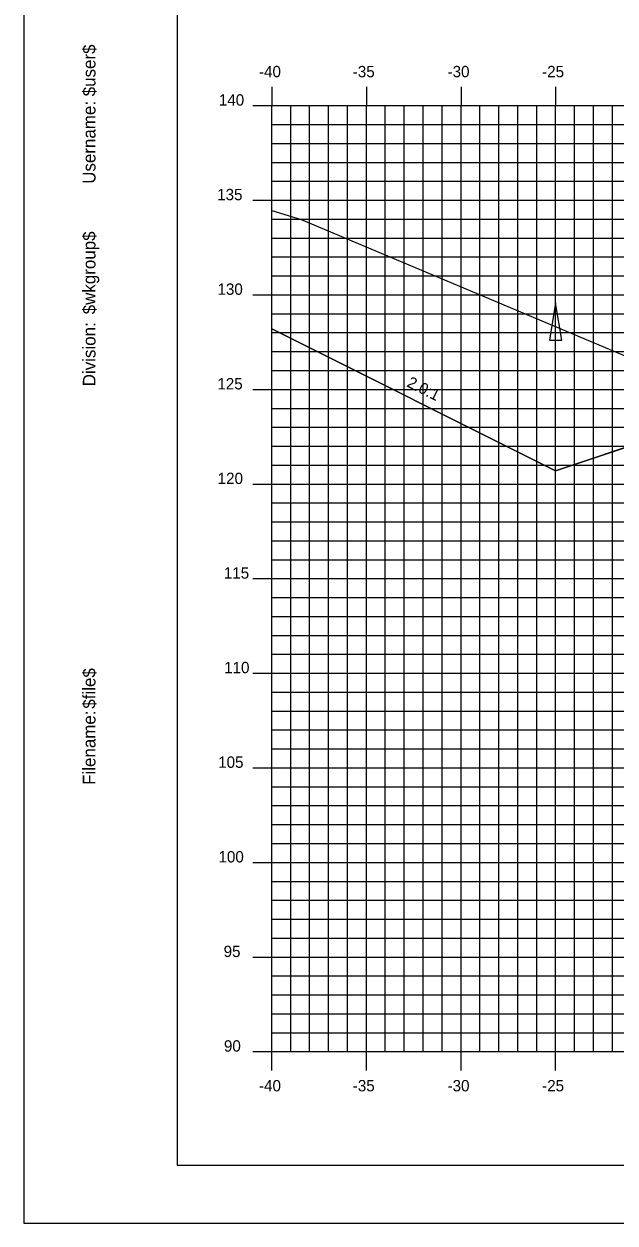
# Model space of a CAD drawing. Extents: x 850598 to 870284, y 366541 to 366651.
# Drawn here: x 868338.3 to 868369.6, y 366541.2 to 366604.5 of the extents above; entities that cross this region are included whole.
import ezdxf

# ---------------------------------------------------------------- set-up
doc = ezdxf.new("R2010")
doc.units = 0
for name, color, linetype in [('ANNOTATION', 7, 'Continuous'), ('BORDER', 7, 'Continuous'), ('D_Drainage_Ditch_Line', 7, 'Continuous'), ('D_Roadway_Centerline', 7, 'Continuous'), ('D_Roadway_SlopeLines', 7, 'Continuous'), ('H_V ANNOTATION', 7, 'Continuous'), ('MAJOR', 7, 'Continuous'), ('MINOR', 7, 'Continuous'), ('PLOT BOUNDARY', 7, 'Continuous'), ('S_Roadway_Centerline', 7, 'Continuous')]:
    doc.layers.add(name, color=color, linetype=linetype)

msp = doc.modelspace()

# ---------------------------------------------------------------- linework, layer by layer
at = {"layer": 'BORDER'}
for p, q in [((868346.421, 366649.225), (868346.421, 366544.225)), ((868346.421, 366544.225), (868506.421, 366544.225))]:
    msp.add_line(p, q, dxfattribs=at)
at = {"layer": 'D_Drainage_Ditch_Line'}
msp.add_line((868366.421, 366582.242), (868366.421, 366588.485), dxfattribs=at)
msp.add_lwpolyline([(868366.093, 366587.829), (868366.749, 366587.829), (868366.421, 366589.798)], close=True, dxfattribs=at)
at = {"layer": 'D_Roadway_Centerline'}
msp.add_lwpolyline([(868351.421, 366588.43), (868366.421, 366580.93), (868369.695, 366582.021), (868376.421, 366584.263), (868380.421, 366584.343), (868391.421, 366583.683), (868402.421, 366583.023), (868406.421, 366582.783), (868408.421, 366582.663), (868415.738, 366580.224), (868455.362, 366568.225), (868465.314, 366565.212), (868475.176, 366562.225), (868479.176, 366562.225)], dxfattribs=at)
at = {"layer": 'D_Roadway_SlopeLines'}
for points in [[(868366.421, 366580.93), (868351.421, 366588.43)], [(868380.421, 366584.343), (868376.421, 366584.263), (868366.421, 366580.93)]]:
    msp.add_lwpolyline(points, dxfattribs=at)
at = {"layer": 'MAJOR'}
for p, q in [((868351.421, 366601.227), (868351.421, 366600.225)), ((868351.421, 366601.227), (868351.421, 366600.225)), ((868356.421, 366601.227), (868356.421, 366600.225)), ((868356.421, 366601.227), (868356.421, 366600.225)), ((868361.421, 366601.227), (868361.421, 366600.225)), ((868361.421, 366601.227), (868361.421, 366600.225)), ((868366.421, 366601.227), (868366.421, 366600.225)), ((868366.421, 366601.227), (868366.421, 366600.225)), ((868350.419, 366600.225), (868351.421, 366600.225)), ((868350.419, 366600.225), (868351.421, 366600.225)), ((868351.421, 366600.225), (868491.421, 366600.225)), ((868351.421, 366550.225), (868351.421, 366600.225)), ((868351.421, 366550.225), (868351.421, 366600.225)), ((868351.421, 366600.225), (868491.421, 366600.225)), ((868351.421, 366600.225), (868491.421, 366600.225)), ((868351.421, 366550.225), (868351.421, 366600.225)), ((868351.421, 366550.225), (868351.421, 366600.225)), ((868351.421, 366600.225), (868491.421, 366600.225)), ((868356.421, 366550.225), (868356.421, 366600.225)), ((868356.421, 366550.225), (868356.421, 366600.225)), ((868361.421, 366550.225), (868361.421, 366600.225)), ((868361.421, 366550.225), (868361.421, 366600.225)), ((868366.421, 366550.225), (868366.421, 366600.225)), ((868366.421, 366550.225), (868366.421, 366600.225)), ((868350.419, 366595.225), (868351.421, 366595.225)), ((868350.419, 366595.225), (868351.421, 366595.225)), ((868351.421, 366595.225), (868491.421, 366595.225)), ((868351.421, 366595.225), (868491.421, 366595.225)), ((868350.419, 366590.225), (868351.421, 366590.225)), ((868350.419, 366590.225), (868351.421, 366590.225)), ((868351.421, 366590.225), (868491.421, 366590.225)), ((868351.421, 366590.225), (868491.421, 366590.225)), ((868350.419, 366585.225), (868351.421, 366585.225)), ((868350.419, 366585.225), (868351.421, 366585.225)), ((868351.421, 366585.225), (868491.421, 366585.225)), ((868351.421, 366585.225), (868491.421, 366585.225)), ((868350.419, 366580.225), (868351.421, 366580.225)), ((868350.419, 366580.225), (868351.421, 366580.225)), ((868351.421, 366580.225), (868491.421, 366580.225)), ((868351.421, 366580.225), (868491.421, 366580.225)), ((868350.419, 366575.225), (868351.421, 366575.225)), ((868350.419, 366575.225), (868351.421, 366575.225)), ((868351.421, 366575.225), (868491.421, 366575.225)), ((868351.421, 366575.225), (868491.421, 366575.225)), ((868350.419, 366570.225), (868351.421, 366570.225)), ((868350.419, 366570.225), (868351.421, 366570.225)), ((868351.421, 366570.225), (868491.421, 366570.225)), ((868351.421, 366570.225), (868491.421, 366570.225)), ((868350.419, 366565.225), (868351.421, 366565.225)), ((868350.419, 366565.225), (868351.421, 366565.225)), ((868351.421, 366565.225), (868491.421, 366565.225)), ((868351.421, 366565.225), (868491.421, 366565.225)), ((868350.419, 366560.225), (868351.421, 366560.225)), ((868350.419, 366560.225), (868351.421, 366560.225)), ((868351.421, 366560.225), (868491.421, 366560.225)), ((868351.421, 366560.225), (868491.421, 366560.225)), ((868350.419, 366555.225), (868351.421, 366555.225)), ((868350.419, 366555.225), (868351.421, 366555.225)), ((868351.421, 366555.225), (868491.421, 366555.225)), ((868351.421, 366555.225), (868491.421, 366555.225)), ((868350.419, 366550.225), (868351.421, 366550.225)), ((868350.419, 366550.225), (868351.421, 366550.225)), ((868351.421, 366550.225), (868491.421, 366550.225)), ((868351.421, 366550.225), (868491.421, 366550.225)), ((868351.421, 366549.223), (868351.421, 366550.225)), ((868351.421, 366550.225), (868491.421, 366550.225)), ((868351.421, 366550.225), (868491.421, 366550.225)), ((868351.421, 366549.223), (868351.421, 366550.225)), ((868356.421, 366549.223), (868356.421, 366550.225)), ((868356.421, 366549.223), (868356.421, 366550.225)), ((868361.421, 366549.223), (868361.421, 366550.225)), ((868361.421, 366549.223), (868361.421, 366550.225)), ((868366.421, 366549.223), (868366.421, 366550.225)), ((868366.421, 366549.223), (868366.421, 366550.225))]:
    msp.add_line(p, q, dxfattribs=at)
at = {"layer": 'MINOR'}
for p, q in [((868352.421, 366550.225), (868352.421, 366600.225)), ((868352.421, 366550.225), (868352.421, 366600.225)), ((868353.421, 366550.225), (868353.421, 366600.225)), ((868353.421, 366550.225), (868353.421, 366600.225)), ((868354.421, 366550.225), (868354.421, 366600.225)), ((868354.421, 366550.225), (868354.421, 366600.225)), ((868355.421, 366550.225), (868355.421, 366600.225)), ((868355.421, 366550.225), (868355.421, 366600.225)), ((868357.421, 366550.225), (868357.421, 366600.225)), ((868357.421, 366550.225), (868357.421, 366600.225)), ((868358.421, 366550.225), (868358.421, 366600.225)), ((868358.421, 366550.225), (868358.421, 366600.225)), ((868359.421, 366550.225), (868359.421, 366600.225)), ((868359.421, 366550.225), (868359.421, 366600.225)), ((868360.421, 366550.225), (868360.421, 366600.225)), ((868360.421, 366550.225), (868360.421, 366600.225)), ((868362.421, 366550.225), (868362.421, 366600.225)), ((868362.421, 366550.225), (868362.421, 366600.225)), ((868363.421, 366550.225), (868363.421, 366600.225)), ((868363.421, 366550.225), (868363.421, 366600.225)), ((868364.421, 366550.225), (868364.421, 366600.225)), ((868364.421, 366550.225), (868364.421, 366600.225)), ((868365.421, 366550.225), (868365.421, 366600.225)), ((868365.421, 366550.225), (868365.421, 366600.225)), ((868367.421, 366550.225), (868367.421, 366600.225)), ((868367.421, 366550.225), (868367.421, 366600.225)), ((868368.421, 366550.225), (868368.421, 366600.225)), ((868368.421, 366550.225), (868368.421, 366600.225)), ((868369.421, 366550.225), (868369.421, 366600.225)), ((868369.421, 366550.225), (868369.421, 366600.225)), ((868351.421, 366599.225), (868491.421, 366599.225)), ((868351.421, 366599.225), (868352.423, 366599.225)), ((868351.421, 366599.225), (868491.421, 366599.225)), ((868351.421, 366599.225), (868352.423, 366599.225)), ((868351.421, 366598.225), (868491.421, 366598.225)), ((868351.421, 366598.225), (868352.423, 366598.225)), ((868351.421, 366598.225), (868491.421, 366598.225)), ((868351.421, 366598.225), (868352.423, 366598.225)), ((868351.421, 366597.225), (868491.421, 366597.225)), ((868351.421, 366597.225), (868352.423, 366597.225)), ((868351.421, 366597.225), (868491.421, 366597.225)), ((868351.421, 366597.225), (868352.423, 366597.225)), ((868351.421, 366596.225), (868491.421, 366596.225)), ((868351.421, 366596.225), (868352.423, 366596.225)), ((868351.421, 366596.225), (868491.421, 366596.225)), ((868351.421, 366596.225), (868352.423, 366596.225)), ((868351.421, 366594.225), (868491.421, 366594.225)), ((868351.421, 366594.225), (868352.423, 366594.225)), ((868351.421, 366594.225), (868491.421, 366594.225)), ((868351.421, 366594.225), (868352.423, 366594.225)), ((868351.421, 366593.225), (868491.421, 366593.225)), ((868351.421, 366593.225), (868352.423, 366593.225)), ((868351.421, 366593.225), (868491.421, 366593.225)), ((868351.421, 366593.225), (868352.423, 366593.225)), ((868351.421, 366592.225), (868491.421, 366592.225)), ((868351.421, 366592.225), (868352.423, 366592.225)), ((868351.421, 366592.225), (868491.421, 366592.225)), ((868351.421, 366592.225), (868352.423, 366592.225)), ((868351.421, 366591.225), (868491.421, 366591.225)), ((868351.421, 366591.225), (868352.423, 366591.225)), ((868351.421, 366591.225), (868491.421, 366591.225)), ((868351.421, 366591.225), (868352.423, 366591.225)), ((868351.421, 366589.225), (868491.421, 366589.225)), ((868351.421, 366589.225), (868352.423, 366589.225)), ((868351.421, 366589.225), (868491.421, 366589.225)), ((868351.421, 366589.225), (868352.423, 366589.225)), ((868351.421, 366588.225), (868491.421, 366588.225)), ((868351.421, 366588.225), (868352.423, 366588.225)), ((868351.421, 366588.225), (868491.421, 366588.225)), ((868351.421, 366588.225), (868352.423, 366588.225)), ((868351.421, 366587.225), (868491.421, 366587.225)), ((868351.421, 366587.225), (868352.423, 366587.225)), ((868351.421, 366587.225), (868491.421, 366587.225)), ((868351.421, 366587.225), (868352.423, 366587.225)), ((868351.421, 366586.225), (868491.421, 366586.225)), ((868351.421, 366586.225), (868352.423, 366586.225)), ((868351.421, 366586.225), (868491.421, 366586.225)), ((868351.421, 366586.225), (868352.423, 366586.225)), ((868351.421, 366584.225), (868491.421, 366584.225)), ((868351.421, 366584.225), (868352.423, 366584.225)), ((868351.421, 366584.225), (868491.421, 366584.225)), ((868351.421, 366584.225), (868352.423, 366584.225)), ((868351.421, 366583.225), (868491.421, 366583.225)), ((868351.421, 366583.225), (868352.423, 366583.225)), ((868351.421, 366583.225), (868491.421, 366583.225)), ((868351.421, 366583.225), (868352.423, 366583.225)), ((868351.421, 366582.225), (868491.421, 366582.225)), ((868351.421, 366582.225), (868352.423, 366582.225)), ((868351.421, 366582.225), (868491.421, 366582.225)), ((868351.421, 366582.225), (868352.423, 366582.225)), ((868351.421, 366581.225), (868491.421, 366581.225)), ((868351.421, 366581.225), (868352.423, 366581.225)), ((868351.421, 366581.225), (868491.421, 366581.225)), ((868351.421, 366581.225), (868352.423, 366581.225)), ((868351.421, 366579.225), (868491.421, 366579.225)), ((868351.421, 366579.225), (868352.423, 366579.225)), ((868351.421, 366579.225), (868491.421, 366579.225)), ((868351.421, 366579.225), (868352.423, 366579.225)), ((868351.421, 366578.225), (868491.421, 366578.225)), ((868351.421, 366578.225), (868352.423, 366578.225)), ((868351.421, 366578.225), (868491.421, 366578.225)), ((868351.421, 366578.225), (868352.423, 366578.225)), ((868351.421, 366577.225), (868491.421, 366577.225)), ((868351.421, 366577.225), (868352.423, 366577.225)), ((868351.421, 366577.225), (868491.421, 366577.225)), ((868351.421, 366577.225), (868352.423, 366577.225)), ((868351.421, 366576.225), (868491.421, 366576.225)), ((868351.421, 366576.225), (868352.423, 366576.225)), ((868351.421, 366576.225), (868491.421, 366576.225)), ((868351.421, 366576.225), (868352.423, 366576.225)), ((868351.421, 366574.225), (868491.421, 366574.225)), ((868351.421, 366574.225), (868352.423, 366574.225)), ((868351.421, 366574.225), (868491.421, 366574.225)), ((868351.421, 366574.225), (868352.423, 366574.225)), ((868351.421, 366573.225), (868491.421, 366573.225)), ((868351.421, 366573.225), (868352.423, 366573.225)), ((868351.421, 366573.225), (868491.421, 366573.225)), ((868351.421, 366573.225), (868352.423, 366573.225)), ((868351.421, 366572.225), (868491.421, 366572.225)), ((868351.421, 366572.225), (868352.423, 366572.225)), ((868351.421, 366572.225), (868491.421, 366572.225)), ((868351.421, 366572.225), (868352.423, 366572.225)), ((868351.421, 366571.225), (868491.421, 366571.225)), ((868351.421, 366571.225), (868352.423, 366571.225)), ((868351.421, 366571.225), (868491.421, 366571.225)), ((868351.421, 366571.225), (868352.423, 366571.225)), ((868351.421, 366569.225), (868491.421, 366569.225)), ((868351.421, 366569.225), (868352.423, 366569.225)), ((868351.421, 366569.225), (868491.421, 366569.225)), ((868351.421, 366569.225), (868352.423, 366569.225)), ((868351.421, 366568.225), (868491.421, 366568.225)), ((868351.421, 366568.225), (868352.423, 366568.225)), ((868351.421, 366568.225), (868491.421, 366568.225)), ((868351.421, 366568.225), (868352.423, 366568.225)), ((868351.421, 366567.225), (868491.421, 366567.225)), ((868351.421, 366567.225), (868352.423, 366567.225)), ((868351.421, 366567.225), (868491.421, 366567.225)), ((868351.421, 366567.225), (868352.423, 366567.225)), ((868351.421, 366566.225), (868491.421, 366566.225)), ((868351.421, 366566.225), (868352.423, 366566.225)), ((868351.421, 366566.225), (868491.421, 366566.225)), ((868351.421, 366566.225), (868352.423, 366566.225)), ((868351.421, 366564.225), (868491.421, 366564.225)), ((868351.421, 366564.225), (868352.423, 366564.225)), ((868351.421, 366564.225), (868491.421, 366564.225)), ((868351.421, 366564.225), (868352.423, 366564.225)), ((868351.421, 366563.225), (868491.421, 366563.225)), ((868351.421, 366563.225), (868352.423, 366563.225)), ((868351.421, 366563.225), (868491.421, 366563.225)), ((868351.421, 366563.225), (868352.423, 366563.225)), ((868351.421, 366562.225), (868491.421, 366562.225)), ((868351.421, 366562.225), (868352.423, 366562.225)), ((868351.421, 366562.225), (868491.421, 366562.225)), ((868351.421, 366562.225), (868352.423, 366562.225)), ((868351.421, 366561.225), (868491.421, 366561.225)), ((868351.421, 366561.225), (868352.423, 366561.225)), ((868351.421, 366561.225), (868491.421, 366561.225)), ((868351.421, 366561.225), (868352.423, 366561.225)), ((868351.421, 366559.225), (868491.421, 366559.225)), ((868351.421, 366559.225), (868352.423, 366559.225)), ((868351.421, 366559.225), (868491.421, 366559.225)), ((868351.421, 366559.225), (868352.423, 366559.225)), ((868351.421, 366558.225), (868491.421, 366558.225)), ((868351.421, 366558.225), (868352.423, 366558.225)), ((868351.421, 366558.225), (868491.421, 366558.225)), ((868351.421, 366558.225), (868352.423, 366558.225)), ((868351.421, 366557.225), (868491.421, 366557.225)), ((868351.421, 366557.225), (868352.423, 366557.225)), ((868351.421, 366557.225), (868491.421, 366557.225)), ((868351.421, 366557.225), (868352.423, 366557.225)), ((868351.421, 366556.225), (868491.421, 366556.225)), ((868351.421, 366556.225), (868352.423, 366556.225)), ((868351.421, 366556.225), (868491.421, 366556.225)), ((868351.421, 366556.225), (868352.423, 366556.225)), ((868351.421, 366554.225), (868491.421, 366554.225)), ((868351.421, 366554.225), (868352.423, 366554.225)), ((868351.421, 366554.225), (868491.421, 366554.225)), ((868351.421, 366554.225), (868352.423, 366554.225)), ((868351.421, 366553.225), (868491.421, 366553.225)), ((868351.421, 366553.225), (868352.423, 366553.225)), ((868351.421, 366553.225), (868491.421, 366553.225)), ((868351.421, 366553.225), (868352.423, 366553.225)), ((868351.421, 366552.225), (868491.421, 366552.225)), ((868351.421, 366552.225), (868352.423, 366552.225)), ((868351.421, 366552.225), (868491.421, 366552.225)), ((868351.421, 366552.225), (868352.423, 366552.225)), ((868351.421, 366551.225), (868491.421, 366551.225)), ((868351.421, 366551.225), (868352.423, 366551.225)), ((868351.421, 366551.225), (868491.421, 366551.225)), ((868351.421, 366551.225), (868352.423, 366551.225))]:
    msp.add_line(p, q, dxfattribs=at)
at = {"layer": 'PLOT BOUNDARY'}
msp.add_lwpolyline([(868338.327, 366541.166), (868508.327, 366541.166), (868508.327, 366651.166), (868338.327, 366651.166)], close=True, dxfattribs=at)
at = {"layer": 'S_Roadway_Centerline'}
msp.add_lwpolyline([(868351.421, 366594.685), (868352.969, 366594.215), (868381.967, 366581.991), (868384.062, 366581.027), (868384.359, 366581.04), (868390.217, 366581), (868391.124, 366581.285), (868396.45, 366583.334), (868399.449, 366583.867), (868400.947, 366583.912), (868403.669, 366583.979), (868409.228, 366583.699), (868414.175, 366583.457), (868421.923, 366583.137)], dxfattribs=at)

# ---------------------------------------------------------------- texts
at = {"layer": 'ANNOTATION'}
msp.add_text('2.0:1', height=0.6, rotation=333.43495, dxfattribs=at).set_placement((868358.514, 366585.401))
at = {"layer": 'BORDER'}
for s, p in [('$user$', (868342.106, 366600.717)), ('Username:', (868342.106, 366596.093)), ('$wkgroup$', (868342.106, 366589.195)), ('Division:', (868342.106, 366585.391)), ('$file$', (868342.106, 366568.351)), ('Filename:', (868342.106, 366564.324))]:
    msp.add_text(s, height=0.6696, rotation=90, dxfattribs=at).set_placement(p)
at = {"layer": 'H_V ANNOTATION'}
for s, p in [('-40', (868350.746, 366601.725)), ('-35', (868355.701, 366601.725)), ('-30', (868360.709, 366601.725)), ('-25', (868365.706, 366601.725)), ('140', (868348.625, 366600.225)), ('135', (868348.534, 366595.225)), ('130', (868348.551, 366590.225)), ('125', (868348.545, 366585.225)), ('120', (868348.561, 366580.225)), ('115', (868348.888, 366575.225)), ('110', (868348.904, 366570.225)), ('105', (868348.588, 366565.225)), ('100', (868348.604, 366560.225)), ('95', (868348.877, 366555.225)), ('90', (868348.893, 366550.225)), ('-40', (868350.746, 366548.125)), ('-35', (868355.701, 366548.125)), ('-30', (868360.709, 366548.125)), ('-25', (868365.706, 366548.125))]:
    msp.add_text(s, height=0.6, dxfattribs=at).set_placement(p)

doc.saveas('drawing.dxf')
